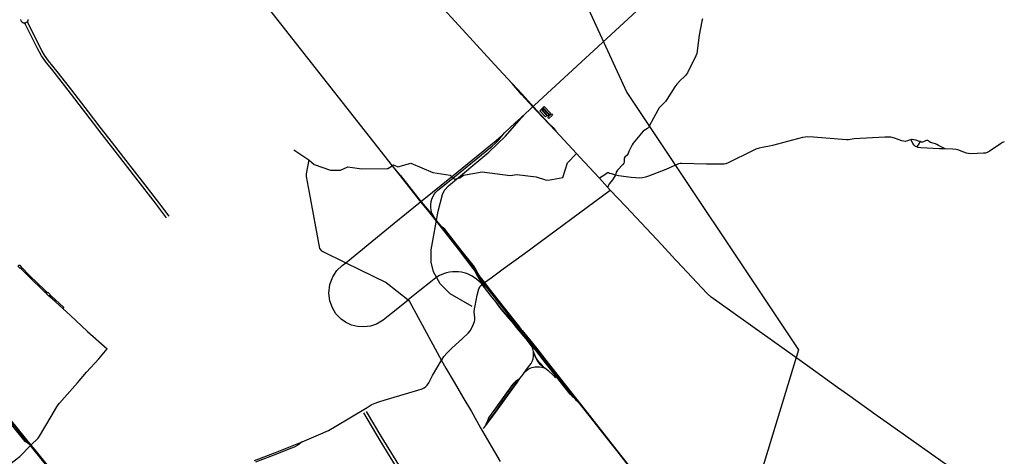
# Model space of a CAD drawing. Header units: millimetres. Extents: x 664923 to 767831, y 3118803 to 3207600.
# Tile 410 of 422: x 741288 to 755727, y 3157176 to 3163576. Entities that reach past the tile are written whole.
import ezdxf

# ---------------------------------------------------------------- set-up
doc = ezdxf.new("R2010")
doc.units = ezdxf.units.MM
for name, color, linetype in [('buildings', 5, 'Continuous'), ('railways', 4, 'Continuous'), ('roads_2', 2, 'Continuous'), ('roads_3', 3, 'Continuous')]:
    doc.layers.add(name, color=color, linetype=linetype)

msp = doc.modelspace()

# ---------------------------------------------------------------- linework, layer by layer
at = {"layer": 'buildings'}
for points in [[(749017.72, 3162169.33), (748999.18, 3162152.23), (748915.37, 3162240.3), (748933.91, 3162257.42), (749017.72, 3162169.33)], [(749033.53, 3162166.54), (748937.92, 3162266.91), (748953.38, 3162280.82), (749048.89, 3162185.68), (749033.53, 3162166.54)], [(749056.19, 3162187.92), (748959.52, 3162288.27), (748977.04, 3162304.31), (749071.54, 3162207.05), (749056.19, 3162187.92)], [(749050.13, 3162127.18), (749035.03, 3162145.67), (749085.48, 3162193.76), (749101.6, 3162176.34), (749050.13, 3162127.18)]]:
    msp.add_lwpolyline(points, close=True, dxfattribs=at)
at = {"layer": 'railways'}
for points in [[(739233.27, 3170334.15), (739650.32, 3169969.06), (739791.04, 3169867.15), (740759.61, 3169024.31), (740887.12, 3168900.32), (741011.04, 3168739.15), (741252.05, 3168453.2), (741409.66, 3168225.82), (743476.72, 3165599.44), (746751.26, 3161434.52)], [(748839.01, 3162323.65), (750398.01, 3163757.62), (750558.65, 3163907.34), (750618.15, 3163953.75), (750665.47, 3163980.68), (750753.77, 3164016.01), (751532.89, 3164201.45), (752430.63, 3164414.8), (753598.78, 3164691.49)], [(747189.27, 3160925.09), (747622.41, 3161272.71), (748276.69, 3161805.71), (748351.69, 3161875.01), (748397.04, 3161916.11), (748555.29, 3162062.41), (748676.4, 3162173.78), (748794.49, 3162282.05)], [(748794.49, 3162282.05), (748839.01, 3162323.65)], [(747922.04, 3159369.41), (747603.17, 3159556.99), (747454.57, 3159703.56), (747355.19, 3159879.91), (747324.33, 3160020.04), (747320.44, 3160204.35), (747426.1, 3160769.66), (747489.51, 3161013.46), (747518.49, 3161075.76), (747576.32, 3161140.06), (748167.54, 3161635.51), (748413.67, 3161869.71), (748676.4, 3162173.78)], [(747731.72, 3160219.38), (747494.6, 3160516.88), (747477.67, 3160538.13), (747426.24, 3160602.66), (747388.16, 3160649.36), (747366.57, 3160680.4), (747346.26, 3160714.01), (747332.67, 3160746.57), (747322.8, 3160784.14), (747317.6, 3160823.17), (747316.23, 3160866.04), (747321.68, 3160908.53), (747330.92, 3160944.67), (747345.38, 3160980.09), (747369.72, 3161021.58), (747390.74, 3161048.84), (747415.51, 3161074.41), (747637.97, 3161252.13), (748215.4, 3161724.16), (748260.79, 3161762.74), (748312.62, 3161815.67), (748397.04, 3161916.11)], [(746751.26, 3161434.52), (746873.12, 3161287.21), (747151.28, 3160932.8), (747287.48, 3160767.85), (747417.22, 3160601.4), (747510.38, 3160482.64), (747722.03, 3160212.85), (747935.43, 3159934.76), (747994.91, 3159857.19), (748040.06, 3159801.75), (748102.53, 3159722.1), (748148.45, 3159663.57), (748267.56, 3159510.07), (748391.32, 3159350.57), (748541.71, 3159162.4), (748641.2, 3159036.67), (748655.39, 3159018.75), (748871.42, 3158754.41), (749037.66, 3158541.53), (749292, 3158218.75), (749660.36, 3157752.16), (749853.5, 3157503.06), (750044.68, 3157259.41), (750319.83, 3156911.88)], [(746751.26, 3161434.52), (746869.07, 3161284.7), (747147.73, 3160930.4), (747282.68, 3160766), (747413.96, 3160598.43), (747718.36, 3160210.38), (747931.32, 3159930.89), (747962.47, 3159887.87), (748027.6, 3159797.85), (748089.76, 3159711.98), (748130.15, 3159656.16), (748377.67, 3159343.07), (748489.64, 3159200.99), (748563.6, 3159114.57), (748628.18, 3159041.73), (748674.69, 3158985.83), (748789.96, 3158846.59), (749033.32, 3158538.41), (749288.26, 3158215.48), (749485.05, 3157964.68), (749655.57, 3157747.34), (749848.94, 3157500.72), (750039.7, 3157258.38), (750315.36, 3156910.72)], [(747366.57, 3160680.4), (747292.79, 3160773.45), (747154.9, 3160935), (746877.73, 3161289.98)], [(749406.72, 3158042.7), (749380.68, 3158071.56), (749365.11, 3158089.12), (749273.07, 3158205.45), (748969.87, 3158590.57), (748855.46, 3158737.64), (748734.65, 3158889.94), (748589.03, 3159059.39), (748470.45, 3159198.82), (748359.34, 3159329.82), (748274.3, 3159434.26), (748202.98, 3159521.86), (748105, 3159647.84), (748079.04, 3159681.22), (748068.26, 3159694.96), (748058.19, 3159707.8), (748027.44, 3159739.16), (747989.23, 3159773.09), (747922.32, 3159818.2), (747886.41, 3159836.05), (747857.51, 3159848.22), (747827.08, 3159859.88), (747767.65, 3159873.93), (747720.76, 3159879.38), (747677.34, 3159881.59), (747635, 3159880.91), (747590.08, 3159875.1), (747547.74, 3159865.93), (747504.41, 3159852.78), (747445.19, 3159825.29), (747393.1, 3159793.86), (747318.71, 3159734.6), (747155.85, 3159605.74), (746986.65, 3159467.77), (746979.02, 3159461.55), (746741.9, 3159266.76), (746620.36, 3159171.38), (746520.73, 3159112.42), (746432.24, 3159083.81), (746334.15, 3159071.71), (746240.71, 3159078.95), (746154.57, 3159098.05), (746065.45, 3159139.66), (746001.41, 3159186.81), (745925.82, 3159264.66), (745874.41, 3159351.38), (745835.28, 3159454.24), (745821.11, 3159568.49), (745835.29, 3159694.21), (745878.36, 3159804.64), (745938.59, 3159897.87), (746017.73, 3159971.45), (746069.02, 3160013.09), (746782.09, 3160591.99), (747142.65, 3160886)], [(747142.65, 3160886), (747189.27, 3160925.09)], [(747977.56, 3159913.9), (747957.52, 3159951.41), (747740.11, 3160225.02), (747520.75, 3160503.48), (747502.49, 3160518.17), (747477.67, 3160538.13)], [(747494.6, 3160516.88), (747510.38, 3160482.64)], [(747502.49, 3160518.17), (747736.1, 3160222.32), (747977.56, 3159913.9), (747995.21, 3159875.31)], [(748641.2, 3159036.67), (748606.21, 3159088.38), (748544.32, 3159167.51), (748397.21, 3159354.38), (748106.53, 3159725.26), (748043.04, 3159806.25), (747995.21, 3159875.31), (747966.1, 3159919.46), (747945.98, 3159945.02), (747731.72, 3160219.38)], [(747962.47, 3159887.87), (747981.69, 3159848.37), (748003.35, 3159815.33), (748022.91, 3159783.61), (748031.13, 3159768.41), (748073.56, 3159699.15), (748105, 3159647.84)], [(748563.6, 3159114.57), (748542.49, 3159148.28), (748492.26, 3159206.3), (748381.59, 3159345.68), (748094.38, 3159715.65), (748058.4, 3159762.83), (748027.6, 3159797.85)], [(749485.05, 3157964.68), (749459.17, 3157990.47), (749429.71, 3158021.08), (749406.72, 3158042.7), (749391.6, 3158056.92), (749360.88, 3158086.34), (749269.6, 3158201.83), (748965.81, 3158588.11), (748851.85, 3158734.12), (748729.77, 3158885.75), (748533.56, 3159116.83), (748466.4, 3159195.94), (748328.7, 3159359.3), (748274.3, 3159434.26)], [(748090.38, 3157581.62), (748120.29, 3157621.82), (748225.36, 3157764.86), (748369.84, 3157961.04), (748545.92, 3158202.55), (748577.6, 3158246.98), (748614.97, 3158301.2), (748642.74, 3158338.93), (748666.39, 3158371.04), (748686.4, 3158398.08), (748736.74, 3158466.1), (748788.8, 3158536.02), (748802.74, 3158563.24), (748818.54, 3158604.28), (748824.66, 3158642.76), (748825.03, 3158686.27), (748823.33, 3158705.2), (748822.08, 3158712.44), (748819.03, 3158730.16), (748802.05, 3158777.99), (748779.31, 3158816.28), (748713.75, 3158895.94), (748573.81, 3159062.6), (748533.56, 3159116.83)], [(748975.92, 3158484.02), (748935.78, 3158525.01), (748900.27, 3158562.81), (748878.36, 3158592.6), (748858.7, 3158623.93), (748845.99, 3158649.38), (748833.42, 3158680.86), (748822.08, 3158712.44)], [(748833.42, 3158680.86), (748840.93, 3158648.76), (748850.38, 3158621.74), (748877.96, 3158575.19), (748912.34, 3158531.31), (748948.96, 3158500.58), (748975.92, 3158484.02), (749010.1, 3158456.37)], [(748686.4, 3158398.08), (748715.79, 3158428.75), (748743.9, 3158450.52), (748773.58, 3158465.46), (748799.52, 3158475.49), (748821.87, 3158482.42), (748848.12, 3158486.8), (748882.55, 3158488.34), (748912.77, 3158486.96), (748945.13, 3158481), (748981.44, 3158470.28), (749010.1, 3158456.37), (749039.8, 3158432.39), (749115.52, 3158359.8), (749147.16, 3158325.75)], [(748120.29, 3157621.82), (748130.48, 3157646.27), (748140.46, 3157670.22), (748156.24, 3157708.07), (748164.38, 3157730.55), (748180.15, 3157754.41), (748183.51, 3157760.96), (748208.91, 3157792.68), (748337.89, 3157969.44), (748422.16, 3158087.79), (748525.67, 3158230.4), (748550.69, 3158255.72), (748586.57, 3158289.26), (748601.8, 3158300.55), (748615.43, 3158310.66), (748642.74, 3158338.93)], [(748130.48, 3157646.27), (748156.94, 3157688.08), (748220.6, 3157768.4), (748365.89, 3157965.8), (748545.13, 3158211.76), (748564.52, 3158243.23), (748577.88, 3158263.28), (748596.6, 3158288.47), (748615.43, 3158310.66)], [(748601.8, 3158300.55), (748557.78, 3158269.76), (748539.79, 3158253.6), (748516.25, 3158228.34), (748491.53, 3158194.61), (748176.69, 3157760), (748165.74, 3157740.85), (748156.15, 3157722.27), (748140.46, 3157670.22)]]:
    msp.add_lwpolyline(points, dxfattribs=at)
at = {"layer": 'roads_2'}
for points in [[(748509.86, 3162639.23), (748252.89, 3162919.03), (747781.97, 3163433.58), (747396.1, 3163850.67), (746938.91, 3164315.35), (746572.95, 3164687.91), (746279.07, 3164979.46), (746152.49, 3165106.34), (746134.25, 3165124.77), (745942.18, 3165320.26), (745652.55, 3165610.85), (745529.11, 3165738.84), (745289.99, 3165975.12), (744903.76, 3166368.14), (744514.34, 3166764.24), (744067.2, 3167210.29), (743433.59, 3167840.46), (742865.75, 3168390.52), (742776.07, 3168462.81), (742175.35, 3168930.73)], [(751302.92, 3163586.77), (751291.07, 3163552.03), (751250.29, 3163347.4), (751216.06, 3163082.31), (751203.23, 3163044.42), (751188.21, 3163009.61), (751102.52, 3162842.68), (751080.42, 3162795.19), (751052.84, 3162759.06), (751029.21, 3162734.53), (750982.81, 3162693.82), (750924.25, 3162633), (750893.6, 3162592.64), (750776.84, 3162404.14), (750756.4, 3162377.58), (750699.88, 3162318.89), (750666, 3162282.64), (750644.62, 3162250.84), (750518.41, 3162013.02), (750507.23, 3161995.01), (750493.86, 3161982.18), (750446.22, 3161949.82), (750431.7, 3161941.14), (750283.14, 3161765.54), (750268.91, 3161743.3), (750222.75, 3161641.99), (750209.72, 3161612.44), (750194.4, 3161592.27), (750160.43, 3161560.19), (750154.46, 3161544.38), (750151.42, 3161489.98), (750145.5, 3161472.09), (750134.3, 3161455.13), (750053.14, 3161369.79), (750034.82, 3161342.23), (750023.17, 3161297.05), (750008.05, 3161267.46), (749981.62, 3161226.14), (749936.51, 3161173.97), (749906.64, 3161122.74)], [(749148.58, 3161943.27), (749050.83, 3162044.65), (748873.49, 3162234.19), (748647.66, 3162481.24), (748509.86, 3162639.23)], [(748509.86, 3162639.23), (748651.7, 3162488.63), (748878.6, 3162240.58), (749053.84, 3162050.98), (749109.07, 3161994.72), (749148.58, 3161943.27)], [(752716.71, 3158589.45), (751716.83, 3159303.82), (751695.49, 3159319.05), (751427.68, 3159509.81), (751371.88, 3159564.01), (750924.66, 3160038.35), (750907.47, 3160055.76), (750704.25, 3160274.03), (750178, 3160835.29), (749948.02, 3161077.03), (749906.64, 3161122.74), (749790.73, 3161250.76), (749785.58, 3161256.45), (749502.32, 3161559.97), (749453.13, 3161613.26), (749148.58, 3161943.27)], [(754306.74, 3161799.93), (754275.4, 3161791.93), (754226.84, 3161802.38), (754115.71, 3161840.72), (754064, 3161852.15), (754019.81, 3161855.37), (753974.65, 3161854.39), (753525.6, 3161828.98), (753441.85, 3161815.67), (753414.59, 3161813), (752931.59, 3161851.68), (752845.31, 3161858.18), (752769.88, 3161849.23), (752325.95, 3161732.02), (752284.14, 3161722.76), (752260.1, 3161717.02), (752175.32, 3161702.65), (752133.54, 3161691.31), (752085.54, 3161676.69), (752033.55, 3161651.53), (751679.03, 3161479.84), (751644.73, 3161462.39), (751620.68, 3161457.69), (751592.33, 3161457.08), (751383.25, 3161458.86), (751361.15, 3161460.47), (750994.38, 3161467.25), (750973.38, 3161466.8), (750950.4, 3161461.09), (750764.1, 3161379.76), (750509.91, 3161280.27), (750464, 3161265.71), (750421.12, 3161256.43), (750381.24, 3161254.52), (750256.03, 3161264.39), (750069.64, 3161285.5), (750023.17, 3161297.05), (749965.51, 3161316.94), (749935.95, 3161323.62), (749923.24, 3161328.57), (749908.52, 3161329.31), (749867.07, 3161302.3), (749790.73, 3161250.76)], [(754345.32, 3161813.31), (754306.74, 3161799.93)], [(755727.31, 3161785.91), (755699.12, 3161777.98), (755669.08, 3161758.52), (755505.59, 3161644.17), (755474.42, 3161628.85), (755451.47, 3161621.04), (755424.24, 3161617.31), (755234.3, 3161607.95), (755202.66, 3161613.53), (755174.15, 3161620.23), (755096.8, 3161650.94), (755058.68, 3161664.74), (755019.62, 3161673.3), (754971.23, 3161676.43), (754861.86, 3161681.02), (754774.61, 3161684.69), (754502.27, 3161696.54), (754457.99, 3161703.93), (754445.17, 3161709.75), (754427.23, 3161717.9), (754404.72, 3161738.3), (754385.28, 3161762.97), (754367.57, 3161804.38), (754360.06, 3161811.54), (754345.32, 3161813.31)], [(745528.98, 3161523.44), (745489.16, 3161315.08), (745488.94, 3161276.22), (745531.85, 3161042.99), (745686.75, 3160223.43), (745712.95, 3160187.1), (746069.02, 3160013.09), (746662.42, 3159722.62), (746986.65, 3159467.77), (747003.76, 3159445.59), (747472.24, 3158581.72), (747536.15, 3158469.66), (747661.05, 3158260.45), (747787.17, 3158043.59), (747911.46, 3157830.53), (748047.45, 3157594.02), (748170.31, 3157382.68), (748334.18, 3157098.94)], [(741923.96, 3159335.86), (742026.94, 3159242.56), (742282.85, 3159007.35), (742570.59, 3158749.29)], [(741452.92, 3157340.35), (741560.12, 3157442.62), (741578.09, 3157469.83), (741749.77, 3157757.73), (741833.7, 3157900.45), (741852.54, 3157929.46), (741871.85, 3157955.29), (741944.91, 3158039.94), (742135.84, 3158254.41), (742268.43, 3158406.73), (742448.48, 3158605.28), (742570.59, 3158749.29)], [(755126.24, 3156870.03), (754995.75, 3156965.1), (754044.78, 3157641.78), (753862.92, 3157771.01), (753429.86, 3158079.57), (753283.53, 3158184.88), (752874.75, 3158478.96), (752716.71, 3158589.45)], [(741419.72, 3157364.57), (741384.95, 3157380.59), (741370.69, 3157391.16), (741225.38, 3157568.83), (740871.79, 3158009.42), (740843.79, 3158043.59), (740813.67, 3158075.83), (740780.99, 3158102.31), (740746.24, 3158122.24), (740711.4, 3158136.48), (740657.4, 3158153.97), (740373.09, 3158246.37), (740312.88, 3158269.39), (740297.22, 3158280.39), (740288.87, 3158297.6)], [(740871.79, 3158009.42), (740771.5, 3157853.25), (740743.9, 3157805.93), (740701.2, 3157690.09), (740611.7, 3157440.63), (740612.76, 3157419.81), (740635.24, 3157345.73), (740647.95, 3157314.41), (740708.26, 3157252.47), (740780.22, 3157180.67), (740873.35, 3157112.05), (740957.56, 3157054.85), (740968.05, 3157050.69), (741027.38, 3157027.17), (741064.96, 3157017.92), (741082.81, 3157019.58), (741143.72, 3157061.26), (741288.98, 3157172.67), (741445.39, 3157332.65), (741452.92, 3157340.35)]]:
    msp.add_lwpolyline(points, dxfattribs=at)
at = {"layer": 'roads_3'}
for points in [[(739654.76, 3182888.45), (744380.42, 3177573.81), (745605.45, 3172474.21), (750194.01, 3162507.51), (752708.19, 3158736.71), (751980.69, 3156348.13), (753468.43, 3152849.4)], [(741403.01, 3163554.24), (741398.53, 3163546.5), (741392.23, 3163539.12), (741373.89, 3163527.64), (741366.18, 3163525.49), (741357.53, 3163524.53), (741349.91, 3163524.88), (741334.45, 3163529.25), (741321.95, 3163537.37), (741318.53, 3163540.66), (741307.67, 3163558.07), (741304.49, 3163577.49)], [(743443.29, 3160670.67), (743278.12, 3160888.22), (742992.4, 3161256.34), (742724.53, 3161603.32), (742497.3, 3161891.68), (742259, 3162203.41), (741998.58, 3162540.41), (741759.51, 3162849.59), (741679.64, 3162941.12), (741605.85, 3163046.28), (741543.24, 3163163.88), (741373.49, 3163503.99), (741349.91, 3163524.88)], [(741407.72, 3163579.21), (741407.68, 3163572.08), (741405.33, 3163560.12), (741403.01, 3163554.24)], [(741403.01, 3163554.24), (741406.91, 3163527.02), (741445.38, 3163449.4), (741614.63, 3163113.49), (741647.56, 3163058.09), (741704.37, 3162974.95), (741771.34, 3162892.84), (741854.77, 3162793.38), (742047.73, 3162541), (742294.19, 3162223.53), (742464.52, 3162001.06), (742645.15, 3161772.45), (742845.97, 3161510.96), (743121.26, 3161154.44), (743338.13, 3160875.97), (743475.36, 3160697.9)], [(754861.86, 3161681.02), (754761.99, 3161733.53), (754739.63, 3161747.68), (754720.52, 3161756.67), (754646.54, 3161777), (754628.48, 3161786.02), (754615.57, 3161800.36), (754607.11, 3161803.32), (754588.2, 3161802.91), (754573.54, 3161800.5), (754543.42, 3161785.21), (754526.68, 3161781.72), (754509.86, 3161782.4), (754493.23, 3161788.08), (754469.65, 3161796.15), (754430.45, 3161810.98), (754401.99, 3161815.59), (754375.6, 3161821.28), (754367.25, 3161819.01), (754360.06, 3161811.54)], [(754445.17, 3161709.75), (754455.46, 3161723.74), (754477.88, 3161755.57), (754493.23, 3161788.08)], [(745309.07, 3161670.15), (745528.98, 3161523.44), (745605.42, 3161455.53), (745844.64, 3161368.53), (745991.6, 3161368.55), (746100.5, 3161418.89), (746303.53, 3161391.46), (746685.75, 3161395.41), (746751.26, 3161434.52), (746772.01, 3161447.32), (746832.19, 3161419.96), (747023.23, 3161474.09), (747344.71, 3161336.71), (747599.41, 3161296.08), (747662.25, 3161240.15), (747745.11, 3161258.27), (747796.7, 3161297.19), (748068.03, 3161344.84), (748482.31, 3161291.25), (748577.59, 3161305.54), (748862.94, 3161273.77), (748997.46, 3161230.62), (749038.69, 3161224.34), (749253.77, 3161264.81), (749320.49, 3161475.89), (749453.13, 3161613.26)], [(745430.31, 3157389.16), (745669.17, 3157490.27), (745815.29, 3157552.69), (745900.34, 3157600.29), (746382.75, 3157892.42), (746444.45, 3157928.24), (746486.08, 3157947.71), (746554.2, 3157975.1), (746645.92, 3158004.63), (746996.55, 3158105.93), (747129.12, 3158145.38), (747191.77, 3158164.49), (747220.56, 3158179.77), (747246.29, 3158197.53), (747264.8, 3158218.97), (747286.36, 3158251.95), (747343.86, 3158357.77), (747469.54, 3158577.43), (747472.24, 3158581.72), (747508.88, 3158639.65), (747558.31, 3158691.66), (747626.01, 3158759.07), (747781.99, 3158900.61), (747863.83, 3158979.84), (747891.88, 3159013.94), (747919.39, 3159057.11), (747938.1, 3159101.84), (747955.98, 3159152.48), (747960.85, 3159170.74), (747960.84, 3159204.6), (747955.07, 3159295.24), (747957.34, 3159336.83), (747966.23, 3159381.35), (747999.03, 3159539.12), (748023.04, 3159631.79), (748034.48, 3159654.72), (748047.76, 3159673.86), (748068.26, 3159694.96), (748073.56, 3159699.15), (748089.76, 3159711.98), (748094.38, 3159715.65), (748102.53, 3159722.1), (748106.53, 3159725.26), (748200.48, 3159794.2), (748377.41, 3159922.13), (748691.7, 3160149.98), (749948.02, 3161077.03)], [(741310.36, 3159949.11), (741309.67, 3159945.1), (741305.41, 3159938.32), (741300.54, 3159935.25), (741292.91, 3159934.44), (741288.99, 3159935.25), (741271.41, 3159952.56), (741268.37, 3159957.31), (741267.24, 3159963.67), (741269.37, 3159970.95), (741272.19, 3159974.46), (741277.71, 3159977.77), (741283.36, 3159978.62), (741289.44, 3159977.16), (741306.18, 3159960.22), (741309.32, 3159955.23), (741310.36, 3159949.11)], [(741684.77, 3159557.01), (741658.57, 3159580.83), (741410.17, 3159823.05), (741308.33, 3159921.46), (741292.91, 3159934.44)], [(741310.36, 3159949.11), (741326.99, 3159931.82), (741423.09, 3159836.14), (741553.58, 3159710.29), (741646.87, 3159619.76), (741674.85, 3159593.21), (741697.84, 3159578.02)], [(741730.03, 3159543.81), (741729.36, 3159539.81), (741725.09, 3159533.02), (741720.22, 3159529.95), (741712.58, 3159529.14), (741708.67, 3159529.97), (741687.81, 3159552.25), (741684.77, 3159557.01), (741683.64, 3159563.36), (741685.77, 3159570.66), (741688.59, 3159574.16), (741694.11, 3159577.47), (741697.84, 3159578.02), (741699.76, 3159578.32), (741705.84, 3159576.85), (741725.86, 3159554.93), (741729, 3159549.93), (741730.03, 3159543.81)], [(741923.96, 3159335.86), (741807.46, 3159445.22), (741732.07, 3159514.05), (741712.58, 3159529.14)], [(741730.03, 3159543.81), (741754.04, 3159520.91), (741929.99, 3159362.01), (741923.96, 3159335.86)], [(747459.08, 3156410.84), (747424.63, 3156432.83), (747376.96, 3156459.4), (747325.58, 3156474.07), (747257.57, 3156488.79), (747219.38, 3156497.04), (747158.72, 3156518.82), (747099.95, 3156552.49), (747056.13, 3156596.4), (747024.77, 3156645.73), (746961.66, 3156782.76), (746868.94, 3156926.93), (746576.8, 3157406.96), (746333.32, 3157811.84)], [(746368, 3157831.91), (746586.49, 3157470.58), (746920.92, 3156921.42), (747002.94, 3156794.53), (747035.96, 3156724.82), (747075.62, 3156645.5), (747106.82, 3156604.1), (747147.36, 3156570.51), (747228.87, 3156535.06), (747273.01, 3156526.14), (747355, 3156505.81), (747393.27, 3156493.22), (747438.05, 3156472.51), (747486.07, 3156450.36)], [(741684.05, 3157035.1), (741499.57, 3157265.28), (741445.39, 3157332.65), (741419.72, 3157364.57), (741156.17, 3157692.25)], [(741165.44, 3157697.47), (741452.92, 3157340.35), (741510.1, 3157269.3), (741692.89, 3157043.71)], [(744731.49, 3157113.8), (745041.4, 3157231.78), (745430.31, 3157389.16)], [(745430.31, 3157389.16), (745365.89, 3157338.69), (745312.26, 3157310.87), (745236.18, 3157278.85), (745052.55, 3157207.59), (744746.31, 3157088.16)]]:
    msp.add_lwpolyline(points, dxfattribs=at)

doc.saveas('drawing.dxf')
